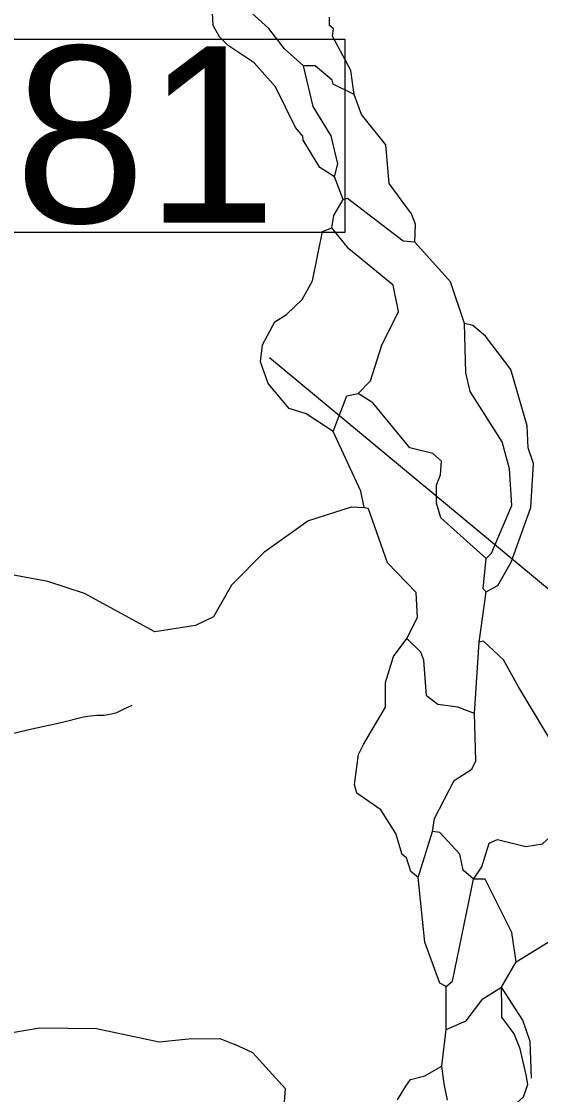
# Model space of a CAD drawing. Extents: x 2093524 to 2270757, y 289120 to 570408.
# Drawn here: x 2185392 to 2189520, y 480435 to 488960 of the extents above; entities that cross this region are included whole.
import ezdxf

# ---------------------------------------------------------------- set-up
doc = ezdxf.new("R2010")
doc.units = 0
for name, color, linetype in [('Exist Hydrographic Creek Single Shore', 7, 'Continuous'), ('Exist Hydrographic Misc Water Feature', 7, 'Continuous'), ('Exist Road Non-System Type 51', 7, 'Continuous'), ('Exist Road Secondary Structure Standard Bridge Number Label', 7, 'Continuous')]:
    doc.layers.add(name, color=color, linetype=linetype)

msp = doc.modelspace()

# ---------------------------------------------------------------- linework, layer by layer
at = {"layer": 'Exist Hydrographic Creek Single Shore'}
for p, q in [((2187950.8, 487545.2), (2187882.8, 487727)), ((2189209.9, 481287.7), (2189325.9, 481488.8))]:
    msp.add_line(p, q, dxfattribs=at)
for points in [[(2187034.9, 488770.8), (2186967.8, 488837.7), (2186916.8, 488927.3), (2186907.7, 489078.3)], [(2187882.8, 487727), (2187765.9, 487801.5), (2187631.8, 488017.4), (2187630.8, 488050.3), (2187571.9, 488117.1), (2187411.8, 488441.7), (2187243.8, 488632.1), (2187034.9, 488770.8)], [(2187860.8, 487320.7), (2187876.8, 487418.8), (2187950.8, 487545.2)], [(2188069.8, 486004.5), (2188168.8, 486104.2), (2188258.8, 486387.8), (2188390.9, 486657.3), (2188346.8, 486864.9), (2187996, 487154), (2187860.8, 487320.7)], [(2187871.9, 485703.4), (2187978.9, 485986.7), (2188069.8, 486004.5)], [(2188118, 485098.2), (2188091.9, 485230), (2187871.9, 485703.4)], [(2187063.8, 484483), (2187328.9, 484749.9), (2187668.9, 484992.5), (2188017.9, 485103.5), (2188118, 485098.2)], [(2188457.9, 484058.2), (2188541, 484223.8), (2188530.9, 484424.1), (2188303.9, 484658.2), (2188151, 485087.7), (2188118, 485098.2)], [(2187063.8, 484483), (2186918.8, 484230.1), (2186776.9, 484160.8), (2186452.9, 484111.5), (2185892.9, 484414.6), (2185600.7, 484512.3), (2185242.9, 484578.6)], [(2188996, 483463.5), (2188861.9, 483512.1), (2188703.8, 483535), (2188611.9, 483602.4), (2188592.9, 483884.9), (2188566.8, 483951), (2188457.9, 484058.2)], [(2188659.9, 482525.6), (2188675.9, 482626.9), (2188833, 482928.9), (2188973.8, 483021.1), (2189005.8, 483086.1), (2188996, 483463.5)], [(2188988, 482145.1), (2188903.9, 482218.9), (2188877.9, 482344.1), (2188719, 482517.8), (2188659.9, 482525.6)], [(2189325.9, 481488.8), (2189290.9, 481722.4), (2189079.9, 482146.6), (2188988, 482145.1)], [(2189325.9, 481488.8), (2189615.9, 481666.7), (2189829.9, 482016.6), (2189921, 482086.9)], [(2188736.3, 480660.1), (2188770.8, 480952.2), (2188928.9, 481021.1), (2189061, 481195.6), (2189209.9, 481287.7)], [(2189114.6, 480063), (2189211.8, 480188), (2189246.5, 480264.4), (2189322.9, 480361.5), (2189385.4, 480417.1), (2189420.1, 480514.3), (2189406.2, 480590.6), (2189357.6, 480798.9), (2189309, 480916.9), (2189211.8, 481048.8), (2189211.8, 481125.2), (2189209.9, 481287.7)], [(2188382.2, 480392.8), (2188448.2, 480500.4), (2188486.4, 480555.9), (2188600.9, 480583.7), (2188736.3, 480660.1)], [(2188781.4, 480389.3), (2188753.6, 480521.2), (2188736.3, 480660.1)]]:
    msp.add_lwpolyline(points, dxfattribs=at)
at = {"layer": 'Exist Hydrographic Misc Water Feature'}
for p, q in [((2189032.9, 484030.3), (2189088.9, 484429.3)), ((2188996, 483463.5), (2189032.9, 484030.3)), ((2188546.9, 482160.4), (2188659.9, 482525.6)), ((2188770.8, 480952.2), (2188769, 481293.3))]:
    msp.add_line(p, q, dxfattribs=at)
for points in [[(2187635.9, 488607.8), (2187484.8, 488742), (2187358.9, 488905.3), (2187031.8, 489203.8)], [(2187874.8, 488901.5), (2187841.8, 488928.4), (2187840.9, 488994)], [(2188036.8, 488380), (2188010.9, 488570.7), (2187866.8, 488842.6), (2187874.8, 488901.5)], [(2188036.8, 488380), (2187869.8, 488462.1), (2187861.8, 488495), (2187726.9, 488609.2), (2187635.9, 488607.8)], [(2187882.8, 487727), (2187907.8, 487828.2), (2187855.9, 488052.3), (2187712.8, 488284.8), (2187635.9, 488607.8)], [(2188519.9, 487205.9), (2188526.8, 487350.1), (2188493.8, 487432.7), (2188316.9, 487672.4), (2188289.8, 487981.3), (2188096.8, 488221.3), (2188036.8, 488380)], [(2188519.9, 487205.9), (2188427.8, 487214.2), (2187984.9, 487554.4), (2187950.8, 487545.2)], [(2187498.9, 486632.6), (2187623.8, 486751.5), (2187705.8, 486900.7), (2187785.8, 487292.7), (2187860.8, 487320.7)], [(2188915.8, 486561.5), (2188804.9, 486891.8), (2188519.9, 487205.9)], [(2187871.9, 485703.4), (2187655, 485842.3), (2187520.8, 485884.3), (2187352.9, 486084.5), (2187293.9, 486256.2), (2187308.8, 486390.4), (2187407.9, 486575.4), (2187498.9, 486632.6)], [(2189086.8, 484695), (2189128.9, 484736.8), (2189291.9, 485114), (2189273.8, 485406.3), (2189214, 485620.7), (2188960.9, 486019.4), (2188926.9, 486167.7), (2188915.8, 486561.5)], [(2189088.9, 484429.3), (2189179.9, 484479.9), (2189287, 484664.7), (2189442, 485097.9), (2189464.9, 485448.5), (2189422.9, 485573.9), (2189412.9, 485747.9), (2189284.9, 486196.6), (2189082.9, 486459.8), (2188982.9, 486543.8), (2188915.8, 486561.5)], [(2189086.8, 484695), (2188727, 485017.1), (2188692.9, 485132.6), (2188691.9, 485276.9), (2188723.9, 485358.3), (2188731.9, 485466.4), (2188664.8, 485526.8), (2188480.9, 485573.1), (2188186.9, 485930), (2188069.8, 486004.5)], [(2189088.9, 484429.3), (2189063.9, 484452.8), (2189086.8, 484695)], [(2188546.9, 482160.4), (2188487.9, 482207.6), (2188453.8, 482316.5), (2188420, 482343.4), (2188368.9, 482508.5), (2188250.8, 482697.8), (2188058.9, 482829.5), (2188041.9, 482898.8), (2188072.8, 483137.6), (2188113.9, 483222), (2188286.9, 483513.8), (2188285.9, 483707.4), (2188350.9, 483916), (2188457.9, 484058.2)], [(2189691.9, 482757.5), (2189655.8, 483125.5), (2189605, 483241.4), (2189344, 483673.1), (2189225.9, 483888.6), (2189065.9, 484036.1), (2189032.9, 484030.3)], [(2188988, 482145.1), (2189053.8, 482245.4), (2189110.8, 482431.3), (2189176.8, 482462.7), (2189402.8, 482405.7), (2189535.9, 482426), (2189626.9, 482509.4), (2189691.9, 482757.5)], [(2188769, 481293.3), (2188719, 481320.6), (2188599.8, 481644.4), (2188546.9, 482160.4)], [(2188769, 481293.3), (2188818.8, 481335), (2188988, 482145.1)], [(2189449, 480564.6), (2189437.9, 480856.8), (2189379, 481025.3), (2189209.9, 481287.7)], [(2183632.9, 480477.9), (2183714.9, 480663.3), (2183947.8, 480789.7), (2184196.7, 480840.5), (2184871.8, 480853.2), (2185537.8, 480964.5), (2185987.9, 480958.8), (2186487.8, 480853.6), (2186720.9, 480878.5), (2186970.9, 480880), (2187088.8, 480831.7)], [(2187635.9, 478856), (2187666.8, 479180.1), (2187608, 479322.3), (2187456.9, 479495.9), (2187246.9, 479677.3), (2187220.9, 479825.4), (2187269.9, 480017.9), (2187376.9, 480153.5), (2187483.9, 480377.7), (2187491.9, 480479.3), (2187231.9, 480766.5), (2187088.8, 480831.7)]]:
    msp.add_lwpolyline(points, dxfattribs=at)
at = {"layer": 'Exist Road Non-System Type 51'}
msp.add_lwpolyline([(2185184.3, 483271.6), (2185473.7, 483341.3), (2185709.2, 483390.3), (2185885, 483435.4), (2185938.9, 483443.8), (2185994.8, 483447.9), (2186050.9, 483450.4), (2186108.8, 483458.7), (2186150.7, 483469.1), (2186204.4, 483497.2), (2186272.3, 483529.6)], dxfattribs=at)
at = {"layer": 'Exist Road Secondary Structure Standard Bridge Number Label'}
msp.add_line((2191745.5, 482656.4), (2187365.9, 486286.9), dxfattribs=at)
msp.add_lwpolyline([(2184246.9, 488820.3), (2187962.8, 488820.3), (2187962.8, 487283.9), (2184246.9, 487283.9)], close=True, dxfattribs=at)

# ---------------------------------------------------------------- texts
msp.add_text('181', height=1400, dxfattribs=at).set_placement((2184297.1, 487363))

doc.saveas('drawing.dxf')
